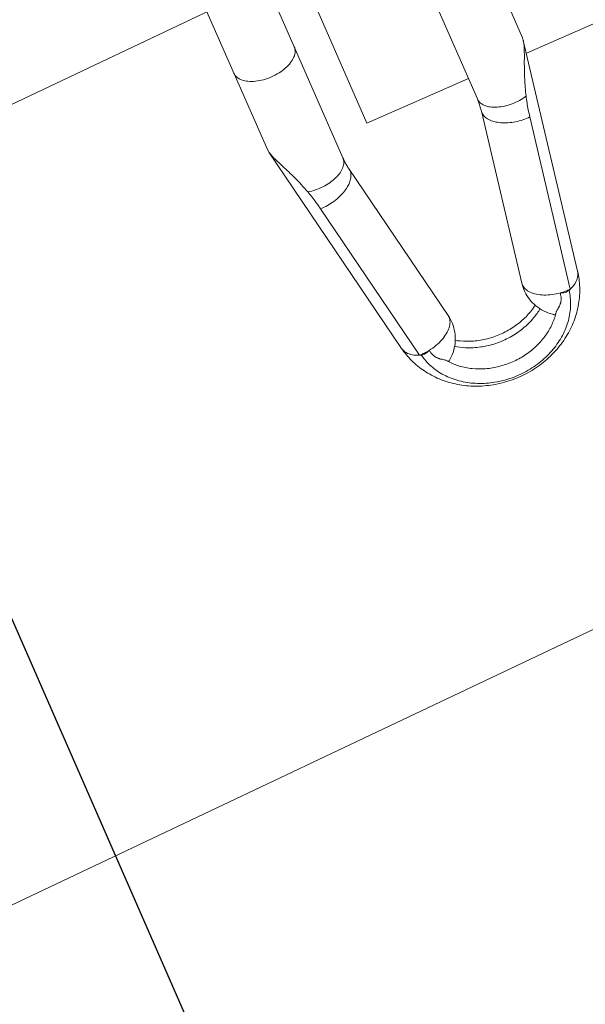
# Model space of a CAD drawing. Header units: metres. Extents: x 134157 to 138734, y 451157 to 455772.
# Tile 499 of 656: x 136619.429 to 136619.618, y 453796.441 to 453796.769. Entities that reach past the tile are written whole.
import ezdxf

# ---------------------------------------------------------------- set-up
doc = ezdxf.new("R2010")
doc.units = ezdxf.units.M
doc.layers.add('-DR-alg-hulplijnen', color=210, linetype='Continuous', plot=False)
doc.layers.add('-DR-nw-gr-arc-gras', color=7, linetype='Continuous', true_color=0xb5d5a4)
for name, color, linetype in [('-DR-nw-inr-fietsparkeren Tulip enkele beugel', 2, 'Continuous'), ('-DR-nw-maatvoering', 3, 'Continuous'), ('VELOPA-FIG25', 1, 'Continuous')]:
    doc.layers.add(name, color=color, linetype=linetype)
doc.layers.add('-DR-nw-vh-arc-sbs df bruinrood Broeder Alarmstraat', color=7, linetype='Continuous', lineweight=9, true_color=0xd8beb6)
doc.styles.add('2-5TXT', font='arial.ttf')
doc.styles.add('Drong', font='txt', dxfattribs={"height": 1.8})
doc.dimstyles.new('Drong', dxfattribs={"dimtxt": 1.8, "dimasz": 2.5, "dimexe": 0, "dimexo": 0, "dimgap": 0.9, "dimtad": 1, "dimzin": 0, "dimdsep": 46, "dimtxsty": 'Drong', "dimblk": 'dimblk-wit', "dimcen": 0, "dimse1": 1, "dimse2": 1, "dimclrd": 256, "dimclre": 1, "dimclrt": 7, "dimadec": 0, "dimazin": 0, "dimtfac": 1, "dimtmove": 0, "dimatfit": 3, "dimfxl": 1, "dimtolj": 1, "dimtzin": 0, "dimarcsym": 0})
doc.dimstyles.new('VELOPA-drukwerk', dxfattribs={"dimscale": 0, "dimtxt": 2.5, "dimasz": 2, "dimexe": 1, "dimexo": 1, "dimgap": 1, "dimtad": 1, "dimdec": 0, "dimdsep": 46, "dimtxsty": '2-5TXT', "dimcen": 8, "dimadec": 1, "dimazin": 0, "dimtfac": 1, "dimtdec": 0, "dimtmove": 0, "dimatfit": 3, "dimfxl": 1, "dimtolj": 1, "dimtzin": 0, "dimarcsym": 0})
pattern_1 = [(115.3356253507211, (136419.7180158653, 453326.2367068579), (-0.2236810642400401, -0.1059037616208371), [0.06, -0.187485]), (205.3356253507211, (136419.7180158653, 453326.2367068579), (0.1059037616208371, -0.22368106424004), [0.06, -0.187485])]

# ---------------------------------------------------------------- blocks, each defined once
blk = doc.blocks.new('*D482')
at = {"layer": '-DR-alg-hulplijnen', "color": 0, "lineweight": -2, "ltscale": 4, "transparency": 16777216}
for p, q in [((-1.268533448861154e-15, -770.7167233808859), (-1.92714493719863e-14, -1064.726652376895)), ((3625, -770.7167233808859), (3625, -1064.726652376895)), ((41.43344676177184, -1044.009928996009), (3583.566553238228, -1044.009928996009))]:
    blk.add_line(p, q, dxfattribs=at)
at = {"layer": '-DR-alg-hulplijnen', "color": 0, "ltscale": 4, "transparency": 16777216}
for points in [[(41.43344676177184, -1037.104354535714), (41.43344676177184, -1050.915503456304), (-1.800291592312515e-14, -1044.009928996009)], [(3583.566553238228, -1037.104354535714), (3583.566553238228, -1050.915503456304), (3625, -1044.009928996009)]]:
    blk.add_solid(points, dxfattribs=at)
at = {"layer": 'Defpoints', "color": 0, "ltscale": 4, "transparency": 16777216}
for p in [(0, -750), (3625, -750), (3625, -1044.009928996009)]:
    blk.add_point(p, dxfattribs=at)
at = {"layer": '-DR-alg-hulplijnen', "color": 0, "ltscale": 4, "transparency": 16777216, "insert": (1812.5, -996.8320429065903), "char_height": 51.79180845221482, "attachment_point": 5, "style": '2-5TXT'}
blk.add_mtext('\\A1;3625', dxfattribs=at)
blk = doc.blocks.new('*D481')
at = {"layer": '-DR-alg-hulplijnen', "color": 0, "lineweight": -2, "ltscale": 4, "transparency": 16777216}
for p, q in [((3645.716723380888, 3.331503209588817e-15), (4009.119275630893, 6.177109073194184e-14)), ((3988.402552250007, -41.4334467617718), (3988.402552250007, -708.5665532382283)), ((3645.716723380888, -750.0000000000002), (4009.119275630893, -750.0000000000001))]:
    blk.add_line(p, q, dxfattribs=at)
at = {"layer": '-DR-alg-hulplijnen', "color": 0, "ltscale": 4, "transparency": 16777216}
for points in [[(3981.496977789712, -41.43344676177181), (3995.308126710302, -41.4334467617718), (3988.402552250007, 5.843958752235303e-14)], [(3981.496977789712, -708.5665532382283), (3995.308126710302, -708.5665532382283), (3988.402552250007, -750.0000000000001)]]:
    blk.add_solid(points, dxfattribs=at)
at = {"layer": 'Defpoints', "color": 0, "ltscale": 4, "transparency": 16777216}
for p in [(3625.000000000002, 0), (3625.000000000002, -750.0000000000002), (3988.402552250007, -750.0000000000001)]:
    blk.add_point(p, dxfattribs=at)
at = {"layer": '-DR-alg-hulplijnen', "color": 0, "ltscale": 4, "transparency": 16777216, "insert": (3941.242330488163, -375.0000000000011), "char_height": 51.79180845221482, "attachment_point": 5, "rotation": 90, "style": '2-5TXT'}
blk.add_mtext('\\A1;750', dxfattribs=at)
blk = doc.blocks.new('dimblk-wit')
at = {"color": 7}
blk.add_line((2.842170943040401e-14, -0.3333333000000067), (-2.842170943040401e-14, 0.3333333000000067), dxfattribs=at)
blk.add_solid([(0, 0), (-0.7999999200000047, 0.1999999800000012), (-0.7999999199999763, -0.1999999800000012)], dxfattribs=at)
blk = doc.blocks.new('*D634')
at = {"layer": '-DR-nw-maatvoering', "lineweight": -2, "transparency": 16777216}
blk.add_line((136616.4696596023, 453791.6460135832), (136622.2968280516, 453806.2631956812), dxfattribs=at)
at = {"layer": 'Defpoints', "color": 0, "transparency": 16777216}
for p in [(136622.4819835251, 453806.7276496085), (136622.889603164, 453806.5651512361), (136616.6921237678, 453791.0190612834)]:
    blk.add_point(p, dxfattribs=at)
at = {"layer": '-DR-nw-maatvoering', "lineweight": -2, "transparency": 16777216, "xscale": 0.5, "yscale": 0.5, "zscale": 0.5}
for p, rotation in [((136622.481983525, 453806.7276496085), 68.26520454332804), ((136616.2845041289, 453791.1815596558), 248.2652045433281)]:
    blk.add_blockref('dimblk-wit', p, dxfattribs=dict(at, rotation=rotation))
at = {"layer": '-DR-nw-maatvoering', "color": 7, "transparency": 16777216, "insert": (136619.0454071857, 453799.089283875), "char_height": 0.36, "attachment_point": 5, "rotation": 68.26520454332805, "style": 'Drong'}
blk.add_mtext('\\A1;16.75', dxfattribs=at)
blk = doc.blocks.new('Fietsenrek Tulip enkel')
at = {"layer": '-DR-alg-hulplijnen', "ltscale": 4}
blk.add_line((1925, 0), (0, 0), dxfattribs=at)
at = {"layer": 'VELOPA-FIG25', "color": 252, "linetype": 'Continuous', "lineweight": 9}
for p, q in [((494.8371129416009, -140.9999999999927), (311.0747259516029, -140.9999999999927)), ((495.7262785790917, -141.0910967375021), (494.8371129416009, -140.9999999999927)), ((495.772689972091, -141.0990760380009), (573.5617494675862, -155.412532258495)), ((578.061183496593, -160.0371666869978), (520.0285534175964, -149.358961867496)), ((507.4947259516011, -162.9999999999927), (311.0747259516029, -162.9999999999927)), ((569.7877324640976, -174.0683839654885), (511.7551023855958, -163.3901791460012)), ((511.7551023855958, -163.3901791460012), (512.3705032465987, -163.4460002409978)), ((500.0747259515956, -174.9999999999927), (328.0747259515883, -174.9999999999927)), ((500.0747259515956, -174.9999999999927), (500.0747259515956, -211.9999729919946)), ((511.7551023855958, -211.6098208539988), (569.7877324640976, -200.931616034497)), ((311.0747259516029, -211.9999729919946), (507.4947259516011, -211.9999729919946)), ((511.7551023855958, -211.6098208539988), (512.3705032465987, -211.5539997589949)), ((520.0285534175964, -225.6410381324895), (578.061183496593, -214.962833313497)), ((495.7557838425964, -233.9040347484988), (573.5617494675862, -219.587467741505)), ((500.0747259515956, -233.1093344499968), (500.0747259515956, -344.8499999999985)), ((311.0747259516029, -233.9999729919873), (494.8372597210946, -233.9999729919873)), ((494.8372597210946, -233.9999729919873), (495.7291586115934, -233.9086769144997))]:
    blk.add_line(p, q, dxfattribs=at)
for points, start_tangent, end_tangent in [([(466.994016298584, -163), (468.5860438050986, -162.6251840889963), (470.0695772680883, -161.5262794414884), (471.3435163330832, -159.7781745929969), (472.3210441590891, -157.5), (472.9355438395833, -154.8470094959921), (473.1451382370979, -151.9999999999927), (472.9355438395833, -149.1529905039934), (472.3210441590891, -146.4999999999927), (471.3435163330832, -144.2218254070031), (470.0695772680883, -142.473720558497), (468.5860438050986, -141.3748159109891), (466.994016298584, -140.9999999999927)], (1, 0), (-1, 0)), ([(513.1607519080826, -147.7183760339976), (510.0422459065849, -146.6946697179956), (507.153079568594, -145.6307649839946), (504.4932891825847, -144.5501866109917), (502.0300367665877, -143.480861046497), (499.7637301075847, -142.4865463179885), (497.7815417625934, -141.6876164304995), (496.0994907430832, -141.1684539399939), (495.7265333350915, -141.0897224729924)], (-0.9553822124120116, 0.2953723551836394), (-0.9832483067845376, 0.1822711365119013)), ([(507.4947259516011, -163), (508.9946258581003, -162.6679655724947), (510.403976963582, -161.6919071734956), (511.6376968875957, -160.130749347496), (512.6213060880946, -158.0787390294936), (513.2954241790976, -155.6597558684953), (513.6193547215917, -153.0198336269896), (513.5735420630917, -150.3183441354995), (513.1607519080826, -147.7183760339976)], (1, 0), (-0.2299615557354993, 0.973199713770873)), ([(520.0285534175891, -149.358961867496), (517.6052190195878, -148.8716865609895), (515.3152293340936, -148.3272174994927), (513.1607519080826, -147.7183760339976)], (-0.9834894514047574, 0.1809654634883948), (-0.9553822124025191, 0.2953723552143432)), ([(512.370503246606, -163.4460002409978), (513.8332429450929, -163.1500431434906), (515.2912186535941, -162.2782816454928), (516.6650685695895, -160.878168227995), (517.8800100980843, -159.0259150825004), (518.869910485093, -156.822345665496), (519.5808866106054, -154.3874065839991), (519.9742380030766, -151.8536385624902), (520.0285534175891, -149.358961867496)], (1, 0), (-0.04841406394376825, 0.9988273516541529)), ([(573.5617138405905, -155.4127280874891), (573.7128661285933, -155.4431628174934), (575.4500885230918, -156.2476258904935), (576.9283822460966, -157.8094454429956), (578.061183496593, -160.0371666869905)], (0.9838505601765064, -0.1789918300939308), (0.3481890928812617, -0.9374243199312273)), ([(573.5617494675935, -219.5874677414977), (578.7706373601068, -218.0776590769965), (583.6881667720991, -215.5124794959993), (588.2215604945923, -211.8576967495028), (592.0143276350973, -207.3459410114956), (595.0129162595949, -202.0121346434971), (597.0151496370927, -196.1921108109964), (597.984348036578, -190.0517689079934), (597.892170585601, -183.8694163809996), (596.757943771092, -177.8318916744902), (594.6560760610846, -172.2159666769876), (591.6399866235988, -167.1248132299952), (587.9239800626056, -162.8540007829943), (583.523176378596, -159.3805036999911), (578.7266569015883, -156.9047444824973), (573.5617494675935, -155.412532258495)], (0.9834894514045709, 0.1809654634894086), (-0.9834894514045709, 0.1809654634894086)), ([(577.8828285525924, -163.5944361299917), (578.0581665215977, -161.7951034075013), (578.061183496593, -160.0371666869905)], (0.1429102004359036, 0.9897356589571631), (-0.04841406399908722, 0.9988273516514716)), ([(577.8828285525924, -163.5944361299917), (578.1861512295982, -162.8770445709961), (578.3573884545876, -162.0765153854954), (578.3780841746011, -161.2791146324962), (578.2446153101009, -160.5658552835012)], (0.4845798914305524, 0.8747470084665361), (-0.3077783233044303, 0.9514580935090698)), ([(578.2446153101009, -160.5658552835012), (578.1548630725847, -160.2980427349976), (578.061183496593, -160.0371666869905)], (-0.3077783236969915, 0.9514580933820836), (-0.3481890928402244, 0.9374243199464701)), ([(578.2446153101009, -214.4341447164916), (583.0011780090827, -212.9043890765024), (587.3700303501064, -210.1679985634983), (591.143664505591, -206.3549437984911), (594.1428437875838, -201.6463338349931), (596.2251158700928, -196.2658140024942), (597.2915788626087, -190.4689434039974), (597.2915788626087, -184.5310565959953), (596.2251158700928, -178.7341859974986), (594.1428437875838, -173.3536661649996), (591.143664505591, -168.6450562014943), (587.3700303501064, -164.8320014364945), (583.0011780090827, -162.0956109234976), (578.2446153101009, -160.5658552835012)], (0.9834894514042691, 0.1809654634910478), (-0.9834894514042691, 0.1809654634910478)), ([(511.7551023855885, -163.3901791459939), (510.3443160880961, -163.1741171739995), (508.922379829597, -163.0436381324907), (507.4947259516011, -163)], (-0.9834894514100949, 0.1809654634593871), (-1, 0)), ([(577.8828285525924, -163.5944361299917), (577.2849133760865, -166.3407292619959), (576.3266383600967, -168.8847591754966), (575.0707194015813, -171.0600332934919), (573.5993227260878, -172.72422531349), (572.0088353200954, -173.768359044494), (570.4029777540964, -174.1242050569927), (569.7881758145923, -174.0660051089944)], (-0.1429101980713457, -0.9897356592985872), (-0.9830726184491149, 0.1832163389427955)), ([(581.3055040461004, -165.1294488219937), (581.2596432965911, -165.0871941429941), (580.5832160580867, -164.5618098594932), (579.7776140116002, -164.1331376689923), (578.861981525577, -163.8170787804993), (577.8828285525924, -163.5944361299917)], (-0.7317919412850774, 0.6815281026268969), (-0.9834894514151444, 0.1809654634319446)), ([(581.7429735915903, -165.579241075), (581.3055040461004, -165.1294488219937)], (-0.6639546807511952, 0.7477728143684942), (-0.7317919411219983, 0.6815281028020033)), ([(583.3163983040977, -167.5550836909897), (583.3107844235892, -167.5510886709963), (583.0006612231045, -167.2355749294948), (582.6643575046, -166.7823136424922), (582.2783152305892, -166.2445987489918), (581.8175673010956, -165.6645055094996), (581.7429735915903, -165.579241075)], (-0.816839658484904, 0.576864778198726), (-0.6639546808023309, 0.7477728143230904)), ([(569.7877324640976, -174.0683839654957), (572.74650692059, -174.2877739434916), (575.6955799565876, -173.8647761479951), (578.5244736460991, -172.8009716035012), (581.0982246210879, -171.1255928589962), (583.3039738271, -168.8824958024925), (583.9188253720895, -168.0466727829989)], (0.9834894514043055, -0.1809654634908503), (0.5641571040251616, 0.8256674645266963)), ([(583.8994268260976, -167.9998713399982), (583.680129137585, -167.828367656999), (583.3163900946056, -167.5552250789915)], (-0.7831416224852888, 0.6218433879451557), (-0.8069365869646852, 0.5906380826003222)), ([(583.8995416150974, -207.0000360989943), (586.6723694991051, -204.3154133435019), (589.1502162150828, -200.7668309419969), (591.0006356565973, -196.6789411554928), (592.1475709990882, -192.2146738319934), (592.5417483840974, -187.5510255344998), (592.16362860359, -182.8813609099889), (591.0284676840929, -178.4008529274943), (589.1822902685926, -174.2899318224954), (586.7002369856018, -170.7172589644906), (583.8994268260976, -167.9998713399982)], (0.7831353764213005, 0.6218512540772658), (-0.7831416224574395, 0.621843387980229)), ([(578.2560795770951, -202.1207758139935), (579.0847439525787, -200.7668309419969), (580.9351633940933, -196.6789411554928), (582.0820987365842, -192.2146738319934), (582.4762761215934, -187.5510255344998), (582.098156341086, -182.8813609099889), (580.9629954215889, -178.4008529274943), (579.1168180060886, -174.2899318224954), (578.2557944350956, -172.8787873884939)], (0.5507126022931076, 0.834694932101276), (-0.5507311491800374, 0.834682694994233)), ([(579.9956035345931, -203.1606989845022), (581.9342555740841, -199.9058249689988), (583.7395385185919, -195.1817957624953), (584.6636466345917, -190.1008767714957), (584.6636466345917, -184.8991232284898), (583.7395385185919, -179.8182042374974), (581.9342555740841, -175.0941750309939), (579.9956035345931, -171.8393010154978)], (0.5773998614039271, 0.8164615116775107), (-0.5773998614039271, 0.8164615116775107)), ([(569.7877324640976, -200.9316160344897), (572.74650692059, -200.7122260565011), (575.6955799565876, -201.1352238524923), (578.5244736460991, -202.1990283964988), (581.0982246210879, -203.8744071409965), (583.3039738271, -206.117504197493), (583.917779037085, -206.9517960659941)], (0.9834894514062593, 0.1809654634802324), (0.5642593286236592, -0.8255976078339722)), ([(569.7881761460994, -200.9339966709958), (570.4031333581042, -200.8757949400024), (570.4376453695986, -200.8758824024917)], (0.9830726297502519, 0.1832162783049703), (0.9999700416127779, -0.007740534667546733)), ([(570.4376453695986, -200.8758824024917), (572.008766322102, -201.2316107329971), (573.5993205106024, -202.2757727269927), (575.0707066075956, -203.9399486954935), (576.3266339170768, -206.1152313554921), (577.2849118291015, -208.6592654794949), (577.8828285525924, -211.4055638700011)], (0.9999700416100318, -0.007740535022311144), (0.1429101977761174, -0.9897356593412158)), ([(577.8828285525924, -211.4055638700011), (578.8483278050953, -211.1866933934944), (579.7620077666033, -210.8735213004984), (580.5740716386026, -210.4441363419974), (581.2582947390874, -209.9140350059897), (581.3048289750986, -209.8711807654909)], (0.9834894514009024, 0.1809654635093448), (0.7319026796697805, 0.6814091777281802)), ([(581.3048289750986, -209.8711807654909), (581.7614555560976, -209.3998654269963)], (0.7319026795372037, 0.6814091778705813), (0.661212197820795, 0.7501989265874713)), ([(581.7614555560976, -209.3998654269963), (581.8226206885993, -209.3296260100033), (582.2868631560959, -208.743856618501), (582.6730661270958, -208.2054200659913), (583.0086431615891, -207.7546029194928), (583.3163857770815, -207.4447451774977)], (0.6612121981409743, 0.7501989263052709), (0.8176137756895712, 0.5757670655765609)), ([(583.3163898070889, -207.4447759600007), (583.6631090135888, -207.1847250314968), (583.8995416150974, -207.0000360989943)], (0.8069358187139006, 0.5906391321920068), (0.7831353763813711, 0.6218512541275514)), ([(507.4947259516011, -211.9999729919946), (508.9946258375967, -212.3320074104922), (510.4039769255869, -213.3080657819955), (511.6376968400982, -214.8692235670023), (512.6213060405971, -216.9212338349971), (513.2954241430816, -219.3402169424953), (513.6193547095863, -221.9801391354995), (513.5735420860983, -224.6816285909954), (513.1609006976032, -227.2815920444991)], (1, 0), (-0.2298794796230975, -0.9732191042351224)), ([(507.4950211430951, -211.9999729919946), (508.9224544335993, -211.9563453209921), (510.3443704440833, -211.8258731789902), (511.7551023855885, -211.6098208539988)], (1, 1.038950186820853e-08), (0.9834894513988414, 0.1809654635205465)), ([(512.370503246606, -211.5539997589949), (513.8332429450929, -211.8499568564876), (515.2912186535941, -212.7217183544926), (516.6650685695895, -214.1218317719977), (517.8800100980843, -215.9740849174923), (518.869910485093, -218.1776543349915), (519.5808866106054, -220.6125934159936), (519.9742380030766, -223.1463614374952), (520.0285534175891, -225.6410381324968)], (1, 0), (-0.04841406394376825, -0.9988273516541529)), ([(577.8828285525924, -211.4055638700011), (578.1861512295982, -212.1229554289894), (578.3573884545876, -212.9234846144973), (578.3780841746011, -213.7208853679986), (578.2446153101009, -214.4341447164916)], (0.4845798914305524, -0.8747470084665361), (-0.3077783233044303, -0.9514580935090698)), ([(577.8828285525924, -211.4055638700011), (578.0581665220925, -213.2048965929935), (578.061183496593, -214.962833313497)], (0.1429102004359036, -0.9897356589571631), (-0.04841406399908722, -0.9988273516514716)), ([(578.061183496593, -214.962833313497), (576.9283822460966, -217.1905545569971), (575.4500885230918, -218.7523741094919), (573.7128661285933, -219.556837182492), (573.5617138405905, -219.5872719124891)], (-0.3481890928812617, -0.9374243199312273), (-0.9838505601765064, -0.1789918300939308)), ([(578.2446153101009, -214.4341447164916), (578.1548630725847, -214.7019572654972), (578.061183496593, -214.962833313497)], (-0.3077783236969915, -0.9514580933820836), (-0.3481890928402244, -0.9374243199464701)), ([(513.1609215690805, -227.2815860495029), (515.3153771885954, -226.6727519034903), (517.6052933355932, -226.1282990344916), (520.0285534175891, -225.6410381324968)], (0.9553816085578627, 0.2953743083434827), (0.9834894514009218, 0.1809654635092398)), ([(495.7292658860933, -233.9092552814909), (495.9427061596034, -233.8665142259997), (497.3783835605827, -233.4555993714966), (499.0630185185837, -232.8091236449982), (500.9861600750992, -231.9804818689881), (503.099138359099, -231.0494096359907), (505.3447052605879, -230.0939968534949), (507.7623714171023, -229.1352099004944), (510.3685579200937, -228.1923988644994), (513.1609006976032, -227.2815920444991)], (0.9832304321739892, 0.1823675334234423), (0.9553821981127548, 0.2953724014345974))]:
    blk.add_spline(points, degree=3, dxfattribs=dict(at, start_tangent=start_tangent, end_tangent=end_tangent))
at = {"layer": '-DR-alg-hulplijnen', "ltscale": 4}
dim = blk.add_linear_dim(base=(3988.402552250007, -750.0000000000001), p1=(3625, 0), p2=(3625, -750), angle=90, dimstyle='VELOPA-drukwerk', override={"dimscale": 20.71672338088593}, dxfattribs=at)
dim.commit()
dim.dimension.update_dxf_attribs({"geometry": '*D481', "text_midpoint": (3941.242330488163, -375.0000000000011)})
dim = blk.add_linear_dim(base=(3625, -1044.009928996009), p1=(0, -750), p2=(3625, -750), dimstyle='VELOPA-drukwerk', override={"dimscale": 20.71672338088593}, dxfattribs=at)
dim.commit()
dim.dimension.update_dxf_attribs({"geometry": '*D482', "text_midpoint": (1812.5, -996.8320429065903)})

msp = doc.modelspace()

# ---------------------------------------------------------------- hatches: boundary and pattern name
at = {"layer": '-DR-nw-gr-arc-gras', "transparency": 33554687}
h = msp.add_hatch(dxfattribs=at)
h.set_pattern_fill('AGR-BOLLEN', color=256, scale=0.1, pattern_type=2)
h.set_pattern_definition(pattern_1)
edge = h.paths.add_edge_path()
edge.add_arc((-7000776.809524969, 3043164.567559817), 7592527.997363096, 340.0567505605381, 340.0572256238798)
edge.add_line((136455.7815594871, 453494.2542758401), (136455.1236032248, 453494.4934109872))
edge.add_arc((380495.2223584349, 364992.5484406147), 259592.3035530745, 160.0666568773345, 160.0804453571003)
edge.add_line((136433.832290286, 453435.7615323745), (136433.813485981, 453435.768343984))
edge.add_line((136433.813485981, 453435.768343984), (136432.1794965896, 453431.2550945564))
edge.add_line((136432.1794965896, 453431.2550945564), (136432.198303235, 453431.2482893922))
edge.add_line((136432.198303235, 453431.2482893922), (136431.6776287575, 453429.8696050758))
edge.add_line((136431.6776287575, 453429.8696050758), (136432.3363505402, 453429.6312341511))
edge.add_line((136432.3363505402, 453429.6312341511), (136434.3092713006, 453435.0765756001))
h = msp.add_hatch(dxfattribs=at)
h.set_pattern_fill('AGR-BOLLEN', color=256, scale=0.1, pattern_type=2)
h.set_pattern_definition(pattern_1)
edge = h.paths.add_edge_path()
edge.add_line((136644.2753070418, 454017.4218487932), (136643.9350728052, 454016.4814706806))
edge.add_line((136643.9350728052, 454016.4814706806), (136643.8839339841, 454016.3403207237))
edge.add_line((136643.8839339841, 454016.3403207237), (136644.542212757, 454016.1016536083))
edge.add_arc((1711333.983143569, -116117.4265426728), 1674723.581774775, 160.0956720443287, 160.096657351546, ccw=False)
edge.add_line((136654.3469492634, 454043.1812754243), (136653.6888597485, 454043.419891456))
edge.add_line((136653.6888597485, 454043.419891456), (136653.6378049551, 454043.2789838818))
edge.add_line((136653.6378049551, 454043.2789838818), (136653.2975354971, 454042.3386559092))
edge.add_line((136653.2975354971, 454042.3386559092), (136644.2753070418, 454017.4218487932))
at = {"layer": '-DR-nw-vh-arc-sbs df bruinrood Broeder Alarmstraat', "transparency": 33554687}
h = msp.add_hatch(dxfattribs=at)
h.set_pattern_fill('AVH-SBS_DIKFORMAAT_KEPER', color=256, scale=3.5, angle=45, pattern_type=2)
h.set_pattern_definition([(115.3356253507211, (136419.7180158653, 453326.2367068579), (-0.321614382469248, 0.1149290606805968), [0.9660000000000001, -0.483]), (25.33562535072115, (136419.0632007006, 453325.9266788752), (-0.321614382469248, 0.1149290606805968), [0.966, -0.483]), (115.3356253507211, (136419.3505233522, 453326.7307148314), (-0.321614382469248, 0.1149290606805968), [0, -1.449]), (115.3356253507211, (136419.3389369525, 453326.1908287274), (-0.321614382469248, 0.1149290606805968), [0, -1.449])])
h.paths.add_polyline_path([(136622.8075498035, 453806.5944730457), (136616.6100704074, 453791.048383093), (136618.5044023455, 453790.3142710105), (136624.631343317, 453805.9024352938)])

# ---------------------------------------------------------------- block references
at = {"layer": '-DR-nw-inr-fietsparkeren Tulip enkele beugel', "xscale": -0.001, "yscale": 0.001, "zscale": 0.001, "rotation": 113.6629406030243}
for p in [(136620.3365142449, 453800.1009803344), (136619.9505252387, 453799.1128586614), (136619.5669294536, 453798.118378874), (136619.1838070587, 453797.122587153), (136618.8018645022, 453796.1289452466)]:
    msp.add_blockref('Fietsenrek Tulip enkel', p, dxfattribs=at)

# ---------------------------------------------------------------- dimensions: what is measured, and where the dimension line sits
at = {"layer": '-DR-nw-maatvoering'}
dim = msp.add_aligned_dim(p1=(136616.6921237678, 453791.0190612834), p2=(136622.889603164, 453806.5651512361), distance=0.4388160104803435, dimstyle='Drong', override={"dimrnd": 0.05, "dimtfill": 0}, dxfattribs=at)
dim.commit()
dim.dimension.update_dxf_attribs({"geometry": '*D634', "text_midpoint": (136619.0454071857, 453799.089283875)})

doc.saveas('drawing.dxf')
